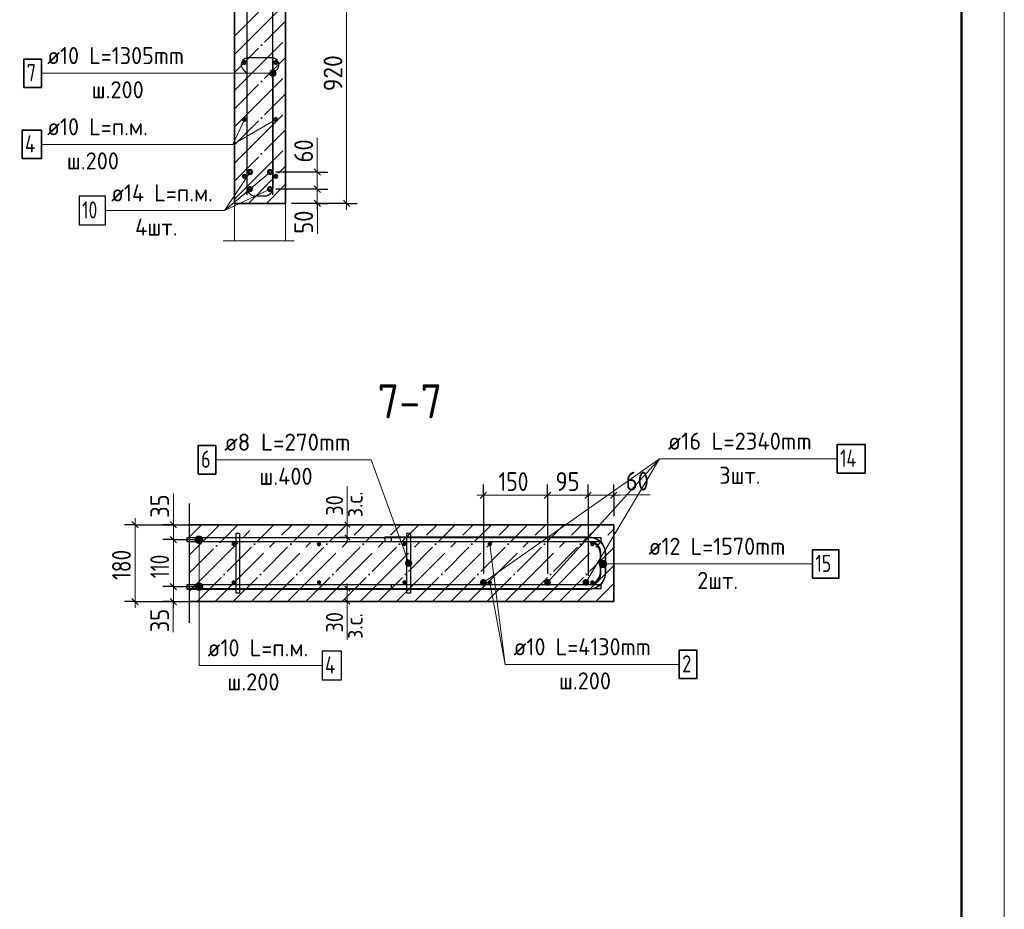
# Model space of a CAD drawing. Header units: millimetres. Extents: x -49773 to 2322955, y -3321 to 58485.
# Tile 317 of 580: x 1228668 to 1240195, y 25989 to 36406. Entities that reach past the tile are written whole.
import ezdxf

# ---------------------------------------------------------------- set-up
doc = ezdxf.new("R2010")
doc.units = ezdxf.units.MM
doc.linetypes.add('______11', pattern=[500, 400, -50, 0, -50])
doc.linetypes.add('______5', pattern=[1100, 800, -100, 100, -100])
for name, color, linetype, lineweight in [('Standard', 7, 'Continuous', 25), ('Арм.стержн. Арматура края', 96, 'Continuous', 35), ('Арм.стержн. вертикальными 1', 22, 'Continuous', 35), ('Арм.стержн. Доп. арматура', 180, 'Continuous', 35), ('Арм.стержн.горизонт. 1', 180, 'Continuous', 35), ('Арм.стержн.горизонт. 2', 202, 'Continuous', 35), ('Размерная линия_ общее', 7, 'Continuous', 13), ('Размерная линия_ общее_1', 7, 'Continuous', 13)]:
    doc.layers.add(name, color=color, linetype=linetype, lineweight=lineweight)
doc.layers.add('Арм.стержн. вертикальными 2', color=7, linetype='Continuous', lineweight=35, true_color=0x006e00)
doc.layers.add('Арм.стержн.Стяжки', color=7, linetype='Continuous', lineweight=35, true_color=0x501e0f)
doc.styles.add('ISOCPEUR', font='txt')

msp = doc.modelspace()

# ---------------------------------------------------------------- hatches: boundary and pattern name
at = {"layer": 'Арм.стержн. вертикальными 1', "linetype": 'Continuous', "lineweight": 13, "transparency": 33554687}
for points in [[(1231599, 35760.5), (1231599, 35798), (1231593.8, 35779.2)], [(1231599, 35798), (1231612.5, 35747), (1231612.5, 35811.5)], [(1231599, 35798), (1231599, 35760.5), (1231612.5, 35747)], [(1231612.5, 35811.5), (1231631.3, 35741.7), (1231631.3, 35816.7)], [(1231612.5, 35811.5), (1231612.5, 35747), (1231631.3, 35741.7)], [(1231631.3, 35816.7), (1231631.3, 35741.7), (1231650, 35747)], [(1231631.3, 35816.7), (1231650, 35747), (1231650, 35811.5)], [(1231650, 35811.5), (1231650, 35747), (1231663.5, 35760.5)], [(1231650, 35811.5), (1231663.5, 35760.5), (1231663.5, 35798)], [(1231663.5, 35798), (1231663.5, 35760.5), (1231668.8, 35779.2)]]:
    msp.add_hatch(color=7, dxfattribs=at).paths.add_polyline_path(points)
at = {"layer": 'Арм.стержн. вертикальными 1', "linetype": 'Continuous', "lineweight": 50, "transparency": 33554687}
for points in [[(1231196.3, 30265.1), (1231194.4, 30274.6), (1231189, 30282.7), (1231180.9, 30288.1), (1231171.4, 30290.1), (1231161.8, 30288.1), (1231153.7, 30282.7), (1231148.3, 30274.6), (1231146.4, 30265.1), (1231148.3, 30255.5), (1231153.7, 30247.4), (1231161.8, 30242), (1231171.4, 30240), (1231180.9, 30242), (1231189, 30247.4), (1231194.4, 30255.5)], [(1232196.3, 30265.1), (1232194.4, 30274.6), (1232189, 30282.7), (1232180.9, 30288.1), (1232171.4, 30290.1), (1232161.8, 30288.1), (1232153.7, 30282.7), (1232148.3, 30274.6), (1232146.4, 30265.1), (1232148.3, 30255.5), (1232153.7, 30247.4), (1232161.8, 30242), (1232171.4, 30240), (1232180.9, 30242), (1232189, 30247.4), (1232194.4, 30255.5)], [(1233196.4, 30265.1), (1233194.4, 30274.6), (1233189, 30282.7), (1233180.9, 30288.1), (1233171.4, 30290.1), (1233161.8, 30288.1), (1233153.7, 30282.7), (1233148.3, 30274.6), (1233146.4, 30265.1), (1233148.3, 30255.5), (1233153.7, 30247.4), (1233161.8, 30242), (1233171.4, 30240), (1233180.9, 30242), (1233189, 30247.4), (1233194.4, 30255.5)], [(1234196.4, 30265.1), (1234194.4, 30274.6), (1234189, 30282.7), (1234180.9, 30288.1), (1234171.4, 30290.1), (1234161.8, 30288.1), (1234153.7, 30282.7), (1234148.3, 30274.6), (1234146.4, 30265.1), (1234148.3, 30255.5), (1234153.7, 30247.4), (1234161.8, 30242), (1234171.4, 30240), (1234180.9, 30242), (1234189, 30247.4), (1234194.4, 30255.5)], [(1235396.4, 30265.1), (1235394.4, 30274.6), (1235389, 30282.7), (1235380.9, 30288.1), (1235371.4, 30290.1), (1235361.8, 30288.1), (1235353.7, 30282.7), (1235348.3, 30274.6), (1235346.4, 30265.1), (1235348.3, 30255.5), (1235353.7, 30247.4), (1235361.8, 30242), (1235371.4, 30240), (1235380.9, 30242), (1235389, 30247.4), (1235394.4, 30255.5)], [(1231196.3, 29817.4), (1231194.4, 29827), (1231189, 29835.1), (1231180.9, 29840.5), (1231171.4, 29842.4), (1231161.8, 29840.5), (1231153.7, 29835.1), (1231148.3, 29827), (1231146.4, 29817.4), (1231148.3, 29807.8), (1231153.7, 29799.7), (1231161.8, 29794.3), (1231171.4, 29792.4), (1231180.9, 29794.3), (1231189, 29799.7), (1231194.4, 29807.8)], [(1232196.3, 29817.4), (1232194.4, 29827), (1232189, 29835.1), (1232180.9, 29840.5), (1232171.4, 29842.4), (1232161.8, 29840.5), (1232153.7, 29835.1), (1232148.3, 29827), (1232146.4, 29817.4), (1232148.3, 29807.8), (1232153.7, 29799.7), (1232161.8, 29794.3), (1232171.4, 29792.4), (1232180.9, 29794.3), (1232189, 29799.7), (1232194.4, 29807.8)], [(1233196.4, 29817.4), (1233194.4, 29827), (1233189, 29835.1), (1233180.9, 29840.5), (1233171.4, 29842.4), (1233161.8, 29840.5), (1233153.7, 29835.1), (1233148.3, 29827), (1233146.4, 29817.4), (1233148.3, 29807.8), (1233153.7, 29799.7), (1233161.8, 29794.3), (1233171.4, 29792.4), (1233180.9, 29794.3), (1233189, 29799.7), (1233194.4, 29807.8)], [(1234196.4, 29817.4), (1234194.4, 29827), (1234189, 29835.1), (1234180.9, 29840.5), (1234171.4, 29842.4), (1234161.8, 29840.5), (1234153.7, 29835.1), (1234148.3, 29827), (1234146.4, 29817.4), (1234148.3, 29807.8), (1234153.7, 29799.7), (1234161.8, 29794.3), (1234171.4, 29792.4), (1234180.9, 29794.3), (1234189, 29799.7), (1234194.4, 29807.8)], [(1235396.4, 29817.4), (1235394.4, 29827), (1235389, 29835.1), (1235380.9, 29840.5), (1235371.4, 29842.4), (1235361.8, 29840.5), (1235353.7, 29835.1), (1235348.3, 29827), (1235346.4, 29817.4), (1235348.3, 29807.8), (1235353.7, 29799.7), (1235361.8, 29794.3), (1235371.4, 29792.4), (1235380.9, 29794.3), (1235389, 29799.7), (1235394.4, 29807.8)]]:
    msp.add_hatch(color=4, dxfattribs=at).paths.add_polyline_path(points)
at = {"layer": 'Арм.стержн. вертикальными 2', "linetype": 'Continuous', "lineweight": 50, "transparency": 33554687}
for points in [[(1234136.4, 29817.4), (1234133.3, 29832.7), (1234124.6, 29845.7), (1234111.7, 29854.3), (1234096.4, 29857.4), (1234081, 29854.3), (1234068.1, 29845.7), (1234059.4, 29832.7), (1234056.4, 29817.4), (1234059.4, 29802.1), (1234068.1, 29789.1), (1234081, 29780.4), (1234096.4, 29777.4), (1234111.7, 29780.4), (1234124.6, 29789.1), (1234133.3, 29802.1)], [(1234886.3, 29817.4), (1234883.3, 29832.7), (1234874.6, 29845.7), (1234861.7, 29854.3), (1234846.4, 29857.4), (1234831, 29854.3), (1234818.1, 29845.7), (1234809.4, 29832.7), (1234806.3, 29817.4), (1234809.4, 29802.1), (1234818.1, 29789.1), (1234831, 29780.4), (1234846.4, 29777.4), (1234861.7, 29780.4), (1234874.6, 29789.1), (1234883.3, 29802.1)], [(1235336.4, 29817.4), (1235333.3, 29832.7), (1235324.6, 29845.7), (1235311.7, 29854.3), (1235296.4, 29857.4), (1235281, 29854.3), (1235268.1, 29845.7), (1235259.4, 29832.7), (1235256.4, 29817.4), (1235259.4, 29802.1), (1235268.1, 29789.1), (1235281, 29780.4), (1235296.4, 29777.4), (1235311.7, 29780.4), (1235324.6, 29789.1), (1235333.3, 29802.1)]]:
    msp.add_hatch(color=7, dxfattribs=at).paths.add_polyline_path(points)
at = {"layer": 'Арм.стержн.горизонт. 1', "linetype": 'Continuous', "lineweight": 13, "transparency": 33554687}
for points in [[(1230723.1, 30317.5), (1230813.1, 30317.5), (1230806.8, 30340)], [(1230723.1, 30317.5), (1230806.8, 30340), (1230729.4, 30340)], [(1230729.4, 30295), (1230813.1, 30317.5), (1230723.1, 30317.5)], [(1230729.4, 30340), (1230806.8, 30340), (1230790.6, 30356.2)], [(1230729.4, 30340), (1230790.6, 30356.2), (1230745.6, 30356.2)], [(1230729.4, 30295), (1230806.8, 30295), (1230813.1, 30317.5)], [(1230745.6, 30356.2), (1230790.6, 30356.2), (1230768.1, 30362.5)], [(1230745.6, 30278.8), (1230806.8, 30295), (1230729.4, 30295)], [(1230745.6, 30278.8), (1230790.6, 30278.8), (1230806.8, 30295)], [(1230790.6, 30278.8), (1230745.6, 30278.8), (1230768.1, 30272.5)], [(1230723.1, 29767.5), (1230813.1, 29767.5), (1230806.8, 29790)], [(1230723.1, 29767.5), (1230806.8, 29790), (1230729.4, 29790)], [(1230729.4, 29745), (1230813.1, 29767.5), (1230723.1, 29767.5)], [(1230729.4, 29790), (1230806.8, 29790), (1230790.6, 29806.2)], [(1230729.4, 29790), (1230790.6, 29806.2), (1230745.6, 29806.2)], [(1230729.4, 29745), (1230806.8, 29745), (1230813.1, 29767.5)], [(1230745.6, 29728.8), (1230806.8, 29745), (1230729.4, 29745)], [(1230745.6, 29806.2), (1230790.6, 29806.2), (1230768.1, 29812.5)], [(1230745.6, 29728.8), (1230790.6, 29728.8), (1230806.8, 29745)], [(1230790.6, 29728.8), (1230745.6, 29728.8), (1230768.1, 29722.5)]]:
    msp.add_hatch(color=7, dxfattribs=at).paths.add_polyline_path(points)
at = {"layer": 'Арм.стержн.горизонт. 2', "linetype": 'Continuous', "lineweight": 13, "transparency": 33554687}
for points in [[(1235457.7, 30010.6), (1235457.7, 30055.6), (1235451.4, 30033.1)], [(1235457.7, 30010.6), (1235457.7, 30055.6), (1235451.4, 30033.1)], [(1235473.9, 29994.4), (1235473.9, 30071.8), (1235457.7, 30055.6)], [(1235473.9, 29994.4), (1235473.9, 30071.8), (1235457.7, 30055.6)], [(1235473.9, 29994.4), (1235457.7, 30055.6), (1235457.7, 30010.6)], [(1235473.9, 29994.4), (1235457.7, 30055.6), (1235457.7, 30010.6)], [(1235496.4, 29988.1), (1235496.4, 30078.1), (1235473.9, 30071.8)], [(1235496.4, 29988.1), (1235496.4, 30078.1), (1235473.9, 30071.8)], [(1235496.4, 29988.1), (1235473.9, 30071.8), (1235473.9, 29994.4)], [(1235496.4, 29988.1), (1235473.9, 30071.8), (1235473.9, 29994.4)], [(1235518.9, 29994.4), (1235518.9, 30071.8), (1235496.4, 30078.1)], [(1235518.9, 29994.4), (1235496.4, 30078.1), (1235496.4, 29988.1)], [(1235518.9, 29994.4), (1235518.9, 30071.8), (1235496.4, 30078.1)], [(1235518.9, 29994.4), (1235496.4, 30078.1), (1235496.4, 29988.1)], [(1235535.1, 30010.6), (1235535.1, 30055.6), (1235518.9, 30071.8)], [(1235535.1, 30010.6), (1235518.9, 30071.8), (1235518.9, 29994.4)], [(1235535.1, 30010.6), (1235535.1, 30055.6), (1235518.9, 30071.8)], [(1235535.1, 30010.6), (1235518.9, 30071.8), (1235518.9, 29994.4)], [(1235535.1, 30055.6), (1235535.1, 30010.6), (1235541.4, 30033.1)], [(1235535.1, 30055.6), (1235535.1, 30010.6), (1235541.4, 30033.1)]]:
    msp.add_hatch(color=7, dxfattribs=at).paths.add_polyline_path(points)
at = {"layer": 'Арм.стержн.Стяжки', "linetype": 'Continuous', "lineweight": 13, "transparency": 33554687}
for points in [[(1233228, 30079), (1233192.7, 30066.2), (1233184.6, 30048.9)], [(1233228, 30079), (1233184.6, 30048.9), (1233245.3, 30070.9)], [(1233245.3, 30070.9), (1233184.6, 30048.9), (1233186.1, 30029.5)], [(1233245.3, 30070.9), (1233186.1, 30029.5), (1233256.6, 30055)], [(1233256.6, 30055), (1233186.1, 30029.5), (1233197.4, 30013.6)], [(1233192.7, 30066.2), (1233228, 30079), (1233208.6, 30077.5)], [(1233256.6, 30055), (1233197.4, 30013.6), (1233258.1, 30035.6)], [(1233258.1, 30035.6), (1233197.4, 30013.6), (1233214.7, 30005.5)], [(1233258.1, 30035.6), (1233214.7, 30005.5), (1233250, 30018.3)], [(1233250, 30018.3), (1233214.7, 30005.5), (1233234.1, 30007)]]:
    msp.add_hatch(color=7, dxfattribs=at).paths.add_polyline_path(points)

# ---------------------------------------------------------------- linework, layer by layer
at = {"layer": 'Standard', "color": 7, "linetype": 'Continuous', "lineweight": 35, "transparency": 33554687}
for p, q in [((1231181.3, 37322), (1231181.3, 34255.3)), ((1231781.3, 34255.3), (1231781.3, 37322)), ((1231181.3, 34255.3), (1231781.3, 34255.3)), ((1235621.4, 30492.5), (1230655.1, 30492.5)), ((1235621.4, 29592.5), (1235621.4, 30492.5)), ((1230655.1, 29592.5), (1235621.4, 29592.5))]:
    msp.add_line(p, q, dxfattribs=at)
at = {"layer": 'Standard', "color": 253, "linetype": '______11', "lineweight": 35, "true_color": 0xababab, "transparency": 33554687}
for p, q in [((1231181.3, 36212.5), (1231781.3, 36812.5)), ((1231181.3, 35788.2), (1231781.3, 36388.2)), ((1231181.3, 35363.9), (1231781.3, 35963.9)), ((1231181.3, 34939.7), (1231781.3, 35539.7)), ((1231181.3, 34515.4), (1231781.3, 35115.4)), ((1231345.4, 34255.3), (1231781.3, 34691.1)), ((1231769.7, 34255.3), (1231781.3, 34266.9)), ((1230655.1, 30352.2), (1230795.4, 30492.5)), ((1230655.1, 29928), (1231219.7, 30492.5)), ((1230743.9, 29592.5), (1231643.9, 30492.5)), ((1231168.2, 29592.5), (1232068.2, 30492.5)), ((1231592.5, 29592.5), (1232492.5, 30492.5)), ((1232016.7, 29592.5), (1232916.7, 30492.5)), ((1232441, 29592.5), (1233341, 30492.5)), ((1232865.3, 29592.5), (1233765.3, 30492.5)), ((1233289.5, 29592.5), (1234189.5, 30492.5)), ((1233713.8, 29592.5), (1234613.8, 30492.5)), ((1234138.1, 29592.5), (1235038.1, 30492.5)), ((1234562.3, 29592.5), (1235462.3, 30492.5)), ((1234986.6, 29592.5), (1235621.4, 30227.3)), ((1235410.9, 29592.5), (1235621.4, 29803))]:
    msp.add_line(p, q, dxfattribs=at)
at = {"layer": 'Standard', "color": 253, "linetype": '______5', "lineweight": 35, "true_color": 0xababab, "transparency": 33554687}
for p, q in [((1231181.3, 36000.3), (1231781.3, 36600.3)), ((1231181.3, 35576.1), (1231781.3, 36176.1)), ((1231181.3, 35151.8), (1231781.3, 35751.8)), ((1231181.3, 34727.5), (1231781.3, 35327.5)), ((1231181.3, 34303.3), (1231781.3, 34903.3)), ((1231557.6, 34255.3), (1231781.3, 34479)), ((1230655.1, 30140.1), (1231007.5, 30492.5)), ((1230655.1, 29715.8), (1231431.8, 30492.5)), ((1230956.1, 29592.5), (1231856.1, 30492.5)), ((1231380.3, 29592.5), (1232280.3, 30492.5)), ((1231804.6, 29592.5), (1232704.6, 30492.5)), ((1232228.9, 29592.5), (1233128.9, 30492.5)), ((1232653.1, 29592.5), (1233553.1, 30492.5)), ((1233077.4, 29592.5), (1233977.4, 30492.5)), ((1233501.7, 29592.5), (1234401.7, 30492.5)), ((1233925.9, 29592.5), (1234825.9, 30492.5)), ((1234350.2, 29592.5), (1235250.2, 30492.5)), ((1234774.5, 29592.5), (1235621.4, 30439.4)), ((1235198.7, 29592.5), (1235621.4, 30015.2))]:
    msp.add_line(p, q, dxfattribs=at)
at = {"layer": 'Standard', "color": 7, "linetype": 'Continuous', "lineweight": 13, "transparency": 33554687}
for p, q in [((1231162.6, 34945.9), (1231664.6, 35238.7)), ((1231047.9, 33816.2), (1231881.3, 33816.2)), ((1232503, 30492.5), (1232503, 30942.5)), ((1234171.4, 30265.1), (1234349.7, 28856.6)), ((1232503, 29592.5), (1232503, 29142.5))]:
    msp.add_line(p, q, dxfattribs=at)
at = {"layer": 'Standard', "color": 7, "linetype": 'Continuous', "lineweight": 25, "transparency": 33554687}
msp.add_line((1230655.1, 29342.5), (1230655.1, 30742.5), dxfattribs=at)
at = {"layer": 'Standard', "color": 7, "linetype": 'Continuous', "lineweight": 13, "transparency": 33554687}
msp.add_lwpolyline([(1198194.6, -3115.3), (1240194.6, -3115.3), (1240194.6, 56284.7), (1198194.6, 56284.7), (1198194.6, -3115.3)], close=True, dxfattribs=at)
at = {"layer": 'Standard', "color": 7, "linetype": 'Continuous', "lineweight": 50, "transparency": 33554687}
msp.add_lwpolyline([(1200194.6, 55784.7), (1239694.6, 55784.7), (1239694.6, -2615.3), (1200194.6, -2615.3), (1200194.6, 55784.7)], close=True, dxfattribs=at)
at = {"layer": 'Standard', "color": 7, "linetype": 'Continuous', "lineweight": 13, "transparency": 33554687}
msp.add_lwpolyline([(1231181.3, 34255.3), (1231781.3, 34255.3), (1231781.3, 33816.2), (1231181.3, 33816.2), (1231181.3, 34255.3)], dxfattribs=at)
at = {"layer": 'Арм.стержн. Арматура края', "color": 4, "linetype": 'Continuous', "lineweight": 25, "transparency": 33554687}
for points in [[(1231631.3, 35972), (1231631.3, 34434.3), (1231628.8, 34416.6), (1231622.8, 34398.4), (1231613.4, 34381.7), (1231602, 34367.9), (1231588.3, 34356.5), (1231571.5, 34347.1), (1231553.3, 34341.1), (1231535.6, 34338.7), (1231426.9, 34338.7), (1231409.2, 34341.1), (1231391, 34347.1), (1231374.3, 34356.5), (1231360.6, 34367.9), (1231349.1, 34381.7), (1231339.7, 34398.4), (1231333.7, 34416.6), (1231331.3, 34434.3), (1231331.3, 35972)], [(1233021.4, 29792.5), (1235351.2, 29792.5), (1235373.8, 29795.7), (1235396.7, 29803.2), (1235417.6, 29815), (1235434.7, 29829.2), (1235448.9, 29846.3), (1235460.7, 29867.2), (1235468.2, 29890.1), (1235471.4, 29912.7), (1235471.4, 30172.3), (1235468.2, 30194.9), (1235460.7, 30217.8), (1235448.9, 30238.8), (1235434.7, 30255.8), (1235417.6, 30270.1), (1235396.7, 30281.8), (1235373.8, 30289.4), (1235351.2, 30292.5), (1233021.4, 30292.5), (1233021.4, 30342.5), (1235354.6, 30342.5), (1235385.1, 30338.3), (1235416.9, 30327.8), (1235446.1, 30311.5), (1235470.2, 30291.3), (1235490.3, 30267.3), (1235506.7, 30238), (1235517.1, 30206.3), (1235521.4, 30175.8), (1235521.4, 29909.3), (1235517.1, 29878.8), (1235506.7, 29847), (1235490.3, 29817.8), (1235470.2, 29793.7), (1235446.1, 29773.6), (1235416.9, 29757.2), (1235385.2, 29746.8), (1235354.6, 29742.5), (1233021.4, 29742.5), (1233021.4, 29792.5)]]:
    msp.add_lwpolyline(points, dxfattribs=at)
at = {"layer": 'Арм.стержн. вертикальными 1', "color": 7, "linetype": 'Continuous', "lineweight": 13, "transparency": 33554687}
for p, q in [((1228922.6, 35779.2), (1230876, 35779.2)), ((1230876, 35779.2), (1231631.3, 35779.2)), ((1231593.8, 35779.2), (1231593.8, 35779.2)), ((1231631.3, 35816.7), (1231631.3, 35816.7)), ((1231631.3, 35741.7), (1231631.3, 35741.7)), ((1231668.8, 35779.2), (1231668.8, 35779.2)), ((1234349.7, 28856.6), (1234171.4, 29817.4)), ((1234349.7, 28856.6), (1236389.7, 28856.6))]:
    msp.add_line(p, q, dxfattribs=at)
at = {"layer": 'Арм.стержн. вертикальными 1', "color": 4, "linetype": 'Continuous', "lineweight": 25, "transparency": 33554687}
for points in [[(1231631.3, 34355.3), (1231631.3, 37626.4), (1231628.8, 37644.1), (1231622.8, 37662.3), (1231613.4, 37679), (1231602, 37692.7), (1231588.3, 37704.2), (1231571.5, 37713.5), (1231553.3, 37719.5), (1231535.6, 37722), (1230647.9, 37722)], [(1231331.3, 34355.3), (1231331.3, 37359.7), (1231328.8, 37377.4), (1231322.8, 37395.6), (1231313.4, 37412.3), (1231302, 37426), (1231288.3, 37437.5), (1231271.5, 37446.9), (1231253.3, 37452.9), (1231235.6, 37455.3), (1230081.3, 37455.3)]]:
    msp.add_lwpolyline(points, dxfattribs=at)
at = {"layer": 'Арм.стержн. вертикальными 1', "color": 7, "linetype": 'Continuous', "lineweight": 35, "transparency": 33554687}
for points in [[(1228716, 35612.6), (1228922.6, 35612.6), (1228922.6, 35945.9), (1228716, 35945.9), (1228716, 35612.6)], [(1236389.7, 28689.9), (1236596.4, 28689.9), (1236596.4, 29023.3), (1236389.7, 29023.3), (1236389.7, 28689.9)]]:
    msp.add_lwpolyline(points, dxfattribs=at)
at = {"layer": 'Арм.стержн. вертикальными 1', "color": 7, "linetype": 'Continuous', "lineweight": 13, "transparency": 33554687}
msp.add_circle((1231631.3, 35779.2), 37.5, dxfattribs=at)
at = {"layer": 'Арм.стержн. вертикальными 2', "color": 7, "linetype": 'Continuous', "lineweight": 13, "transparency": 33554687}
for q in [(1234096.4, 29817.4), (1234846.4, 29817.4), (1235296.4, 29817.4), (1238237.3, 31264.2)]:
    msp.add_line((1236157.3, 31264.2), q, dxfattribs=at)
at = {"layer": 'Арм.стержн. вертикальными 2', "color": 7, "linetype": 'Continuous', "lineweight": 35, "transparency": 33554687}
msp.add_lwpolyline([(1238237.3, 31097.5), (1238564, 31097.5), (1238564, 31430.9), (1238237.3, 31430.9), (1238237.3, 31097.5)], dxfattribs=at)
at = {"layer": 'Арм.стержн. Доп. арматура', "color": 7, "linetype": 'Continuous', "lineweight": 13, "transparency": 33554687}
for p, q in [((1231065.1, 34171.5), (1231597.9, 34622)), ((1231065.1, 34171.5), (1231364.6, 34622)), ((1231065.1, 34171.5), (1231597.9, 34422)), ((1231065.1, 34171.5), (1231364.6, 34422)), ((1229671.8, 34171.5), (1231065.1, 34171.5)), ((1229671.8, 34171.5), (1231065.1, 34171.5))]:
    msp.add_line(p, q, dxfattribs=at)
at = {"layer": 'Арм.стержн. Доп. арматура', "color": 7, "linetype": 'Continuous', "lineweight": 25, "transparency": 33554687}
msp.add_lwpolyline([(1229365.1, 34004.8), (1229671.8, 34004.8), (1229671.8, 34338.1), (1229365.1, 34338.1), (1229365.1, 34004.8)], dxfattribs=at)
msp.add_lwpolyline([(1229365.1, 34004.8), (1229671.8, 34004.8), (1229671.8, 34338.1), (1229365.1, 34338.1), (1229365.1, 34004.8)], dxfattribs=at)
msp.add_lwpolyline([(1229365.1, 34004.8), (1229671.8, 34004.8), (1229671.8, 34338.1), (1229365.1, 34338.1), (1229365.1, 34004.8)], dxfattribs=at)
msp.add_lwpolyline([(1229365.1, 34004.8), (1229671.8, 34004.8), (1229671.8, 34338.1), (1229365.1, 34338.1), (1229365.1, 34004.8)], dxfattribs=at)
at = {"layer": 'Арм.стержн. Доп. арматура', "color": 211, "linetype": 'Continuous', "lineweight": 50, "true_color": 0xff54ff, "transparency": 33554687}
for centre in [(1231364.6, 34622), (1231597.9, 34622), (1231364.6, 34422), (1231597.9, 34422)]:
    msp.add_circle(centre, 23.3, dxfattribs=at)
at = {"layer": 'Арм.стержн.горизонт. 1', "color": 7, "linetype": 'Continuous', "lineweight": 13, "transparency": 33554687}
for p, q in [((1231162.6, 34945.9), (1231297.9, 35238.7)), ((1228922.6, 34945.9), (1231162.6, 34945.9)), ((1230723.1, 30317.5), (1230723.1, 30317.5)), ((1230768.1, 30362.5), (1230768.1, 30362.5)), ((1230768.1, 28844.6), (1230768.1, 30317.5)), ((1230813.1, 30317.5), (1230813.1, 30317.5)), ((1230768.1, 30272.5), (1230768.1, 30272.5)), ((1230723.1, 29767.5), (1230723.1, 29767.5)), ((1230768.1, 29812.5), (1230768.1, 29812.5)), ((1230768.1, 28844.6), (1230768.1, 29767.5)), ((1230813.1, 29767.5), (1230813.1, 29767.5)), ((1230768.1, 29722.5), (1230768.1, 29722.5)), ((1230768.1, 28844.6), (1232208.1, 28844.6))]:
    msp.add_line(p, q, dxfattribs=at)
at = {"layer": 'Арм.стержн.горизонт. 1', "color": 7, "linetype": 'Continuous', "lineweight": 35, "transparency": 33554687}
msp.add_lwpolyline([(1228696, 34779.2), (1228922.6, 34779.2), (1228922.6, 35112.6), (1228696, 35112.6), (1228696, 34779.2)], dxfattribs=at)
at = {"layer": 'Арм.стержн.горизонт. 1', "color": 4, "linetype": 'Continuous', "lineweight": 25, "transparency": 33554687}
for points in [[(1230630.1, 30342.5), (1235471.4, 30342.5), (1235471.4, 30292.5), (1230630.1, 30292.5), (1230630.1, 30342.5)], [(1230630.1, 29792.5), (1235471.4, 29792.5), (1235471.4, 29742.5), (1230630.1, 29742.5), (1230630.1, 29792.5)]]:
    msp.add_lwpolyline(points, dxfattribs=at)
at = {"layer": 'Арм.стержн.горизонт. 1', "color": 7, "linetype": 'Continuous', "lineweight": 25, "transparency": 33554687}
msp.add_lwpolyline([(1232208.1, 28677.9), (1232434.7, 28677.9), (1232434.7, 29011.2), (1232208.1, 29011.2), (1232208.1, 28677.9)], dxfattribs=at)
at = {"layer": 'Арм.стержн.горизонт. 1', "color": 4, "linetype": 'Continuous', "lineweight": 50, "transparency": 33554687}
for centre in [(1231297.9, 35905.3), (1231664.6, 35905.3), (1231297.9, 35238.7), (1231664.6, 35238.7), (1231297.9, 34572), (1231664.6, 34572)]:
    msp.add_circle(centre, 16.7, dxfattribs=at)
at = {"layer": 'Арм.стержн.горизонт. 1', "color": 7, "linetype": 'Continuous', "lineweight": 13, "transparency": 33554687}
for centre in [(1230768.1, 30317.5), (1230768.1, 29767.5)]:
    msp.add_circle(centre, 45, dxfattribs=at)
at = {"layer": 'Арм.стержн.горизонт. 2', "color": 7, "linetype": 'Continuous', "lineweight": 13, "transparency": 33554687}
for p, q in [((1235451.4, 30033.1), (1235451.4, 30033.1)), ((1235451.4, 30033.1), (1235451.4, 30033.1)), ((1235496.4, 30078.1), (1235496.4, 30078.1)), ((1235496.4, 30078.1), (1235496.4, 30078.1)), ((1235930.5, 30033.1), (1235496.4, 30033.1)), ((1235930.5, 30033.1), (1235496.4, 30033.1)), ((1235496.4, 29988.1), (1235496.4, 29988.1)), ((1235496.4, 29988.1), (1235496.4, 29988.1)), ((1235541.4, 30033.1), (1235541.4, 30033.1)), ((1235541.4, 30033.1), (1235541.4, 30033.1)), ((1235930.5, 30033.1), (1237950.5, 30033.1))]:
    msp.add_line(p, q, dxfattribs=at)
at = {"layer": 'Арм.стержн.горизонт. 2', "color": 34, "linetype": 'Continuous', "lineweight": 25, "transparency": 33554687}
msp.add_lwpolyline([(1232946.4, 30352.5), (1235326.3, 30352.5), (1235362.9, 30347.4), (1235401, 30334.9), (1235436.1, 30315.2), (1235464.9, 30291.1), (1235489.1, 30262.2), (1235508.7, 30227.1), (1235521.3, 30189.1), (1235526.4, 30152.4), (1235526.4, 29932.6), (1235521.3, 29896), (1235508.7, 29857.9), (1235489.1, 29822.8), (1235465, 29793.9), (1235436.1, 29769.8), (1235401, 29750.2), (1235362.9, 29737.6), (1235326.3, 29732.5), (1230626.4, 29732.4), (1230626.4, 29792.5), (1235322.2, 29792.5), (1235349.3, 29796.3), (1235376.7, 29805.3), (1235401.9, 29819.4), (1235422.4, 29836.5), (1235439.5, 29857), (1235453.6, 29882.2), (1235462.6, 29909.6), (1235466.4, 29936.8), (1235466.4, 30148.3), (1235462.6, 30175.4), (1235453.5, 30202.9), (1235439.5, 30228), (1235422.4, 30248.5), (1235401.9, 30265.6), (1235376.7, 30279.7), (1235349.3, 30288.7), (1235322.1, 30292.5), (1232946.4, 30292.5), (1232946.4, 30352.5)], dxfattribs=at)
msp.add_lwpolyline([(1232946.4, 30352.5), (1235326.3, 30352.5), (1235362.9, 30347.4), (1235401, 30334.9), (1235436.1, 30315.2), (1235464.9, 30291.1), (1235489.1, 30262.2), (1235508.7, 30227.1), (1235521.3, 30189.1), (1235526.4, 30152.4), (1235526.4, 29932.6), (1235521.3, 29896), (1235508.7, 29857.9), (1235489.1, 29822.8), (1235465, 29793.9), (1235436.1, 29769.8), (1235401, 29750.2), (1235362.9, 29737.6), (1235326.3, 29732.5), (1230626.4, 29732.4), (1230626.4, 29792.5), (1235322.2, 29792.5), (1235349.3, 29796.3), (1235376.7, 29805.3), (1235401.9, 29819.4), (1235422.4, 29836.5), (1235439.5, 29857), (1235453.6, 29882.2), (1235462.6, 29909.6), (1235466.4, 29936.8), (1235466.4, 30148.3), (1235462.6, 30175.4), (1235453.5, 30202.9), (1235439.5, 30228), (1235422.4, 30248.5), (1235401.9, 30265.6), (1235376.7, 30279.7), (1235349.3, 30288.7), (1235322.1, 30292.5), (1232946.4, 30292.5), (1232946.4, 30352.5)], dxfattribs=at)
at = {"layer": 'Арм.стержн.горизонт. 2', "color": 7, "linetype": 'Continuous', "lineweight": 35, "transparency": 33554687}
msp.add_lwpolyline([(1237950.5, 29866.4), (1238257.1, 29866.4), (1238257.1, 30199.8), (1237950.5, 30199.8), (1237950.5, 29866.4)], dxfattribs=at)
at = {"layer": 'Арм.стержн.горизонт. 2', "color": 7, "linetype": 'Continuous', "lineweight": 13, "transparency": 33554687}
msp.add_circle((1235496.4, 30033.1), 45, dxfattribs=at)
msp.add_circle((1235496.4, 30033.1), 45, dxfattribs=at)
at = {"layer": 'Арм.стержн.Стяжки', "color": 7, "linetype": 'Continuous', "lineweight": 13, "transparency": 33554687}
for p, q in [((1230963.1, 31252.7), (1232783.1, 31252.7)), ((1232783.1, 31252.7), (1233221.4, 30042.2)), ((1233186.1, 30029.5), (1233186.1, 30029.5)), ((1233208.6, 30077.5), (1233208.6, 30077.5)), ((1233234.1, 30007), (1233234.1, 30007)), ((1233256.6, 30055), (1233256.6, 30055))]:
    msp.add_line(p, q, dxfattribs=at)
at = {"layer": 'Арм.стержн.Стяжки', "color": 40, "linetype": 'Continuous', "lineweight": 25, "transparency": 33554687}
for points in [[(1231628.7, 35772.9), (1231679.2, 35823.3), (1231684, 35828.9), (1231688.4, 35834.9), (1231692.1, 35841.4), (1231695.3, 35848), (1231697.8, 35855), (1231699.6, 35862.2), (1231700.8, 35869.6), (1231701.4, 35876.9), (1231701.4, 35882.1), (1231699.4, 35896.3), (1231694.6, 35910.9), (1231687.1, 35924.3), (1231677.9, 35935.2), (1231667, 35944.4), (1231653.6, 35951.9), (1231639, 35956.7), (1231624.8, 35958.7), (1231337.9, 35958.7), (1231323.7, 35956.7), (1231309.1, 35951.9), (1231295.8, 35944.4), (1231284.8, 35935.2), (1231275.6, 35924.3), (1231268.1, 35910.9), (1231263.3, 35896.3), (1231261.4, 35882.1), (1231261.4, 35876.9), (1231261.9, 35869.6), (1231263.1, 35862.2), (1231264.9, 35855), (1231267.4, 35848), (1231270.6, 35841.4), (1231274.4, 35834.9), (1231278.7, 35828.9), (1231283.6, 35823.3), (1231334, 35772.9)], [(1231201.3, 29692.3), (1231201.3, 30392.3), (1231241.4, 30392.3), (1231241.4, 29692.3), (1231201.3, 29692.3)], [(1233201.3, 29692.3), (1233201.3, 30392.3), (1233241.4, 30392.3), (1233241.4, 29692.3), (1233201.3, 29692.3)]]:
    msp.add_lwpolyline(points, dxfattribs=at)
at = {"layer": 'Арм.стержн.Стяжки', "color": 7, "linetype": 'Continuous', "lineweight": 35, "transparency": 33554687}
msp.add_lwpolyline([(1230756.4, 31086.1), (1230963.1, 31086.1), (1230963.1, 31419.4), (1230756.4, 31419.4), (1230756.4, 31086.1)], dxfattribs=at)
at = {"layer": 'Арм.стержн.Стяжки', "color": 7, "linetype": 'Continuous', "lineweight": 13, "transparency": 33554687}
msp.add_circle((1233221.4, 30042.2), 37.5, dxfattribs=at)
at = {"layer": 'Размерная линия_ общее', "color": 7, "linetype": 'Continuous', "lineweight": 13, "transparency": 33554687}
for p, q in [((1232151.1, 34735.4), (1232151.1, 35021.4)), ((1232151.5, 34522), (1232151.1, 34735.4)), ((1232151.5, 34622), (1232151.5, 34697)), ((1232151.5, 34422), (1232151.5, 34622)), ((1232151.5, 34255.3), (1232151.5, 34422)), ((1232151.5, 34338.7), (1232152.4, 34186.2)), ((1232151.5, 34255.3), (1232151.5, 34180.3)), ((1232495.1, 34255.3), (1232495.1, 34180.3)), ((1232152.4, 34186.2), (1232152.4, 33900.2)), ((1230466.4, 30573.5), (1230466.4, 30859.5)), ((1234096.4, 30838), (1234021.4, 30838)), ((1234096.4, 30838), (1234846.4, 30838)), ((1234846.4, 30838), (1235322.2, 30838)), ((1235322.2, 30838), (1235621.4, 30838)), ((1235471.8, 30838), (1235762.6, 30843)), ((1235621.4, 30838), (1235696.4, 30838)), ((1235762.6, 30843), (1236048.6, 30843)), ((1230018.9, 30492.5), (1230018.9, 30567.5)), ((1230466.4, 30405), (1230466.4, 30573.5)), ((1230466.4, 30492.5), (1230466.4, 30567.5)), ((1230466.4, 30317.5), (1230466.4, 30492.5)), ((1230466.4, 29767.5), (1230466.4, 30317.5)), ((1230466.4, 29592.5), (1230466.4, 29767.5)), ((1230466.4, 29680), (1230466, 29519.1)), ((1230018.9, 29592.5), (1230018.9, 29517.5)), ((1230466, 29519.1), (1230466, 29233.1)), ((1230466.4, 29592.5), (1230466.4, 29517.5))]:
    msp.add_line(p, q, dxfattribs=at)
at = {"layer": 'Размерная линия_ общее', "color": 253, "linetype": 'Continuous', "lineweight": -3, "true_color": 0xa0a0a0, "transparency": 33554687}
for p, q in [((1232151.5, 34622), (1232026.5, 34622)), ((1232151.5, 34622), (1232276.5, 34622)), ((1232151.5, 34422), (1232026.5, 34422)), ((1232151.5, 34422), (1232276.5, 34422)), ((1232495.1, 34255.3), (1232014.6, 34255.3)), ((1232151.5, 34255.3), (1232026.5, 34255.3)), ((1232151.5, 34255.3), (1232276.5, 34255.3)), ((1232495.1, 34255.3), (1232370.1, 34255.3)), ((1232495.1, 34255.3), (1232620.1, 34255.3)), ((1234096.4, 30838), (1234096.4, 30963)), ((1234846.4, 30838), (1234846.4, 30963)), ((1235322.2, 30838), (1235322.2, 30963)), ((1235621.4, 30838), (1235621.4, 30963)), ((1234096.4, 30838), (1234096.4, 30713)), ((1234096.4, 30838), (1234096.4, 29917.4)), ((1234846.4, 30838), (1234846.4, 30713)), ((1234846.4, 30838), (1234846.4, 29917.4)), ((1235322.2, 30838), (1235322.2, 30713)), ((1235322.2, 30838), (1235322.2, 29892.5)), ((1235621.4, 30838), (1235621.4, 30713)), ((1235621.4, 30838), (1235621.4, 30592.5)), ((1230018.9, 30492.5), (1229893.9, 30492.5)), ((1230018.9, 30492.5), (1230143.9, 30492.5)), ((1230018.9, 30492.5), (1230734.3, 30492.5)), ((1230466.4, 30492.5), (1230341.4, 30492.5)), ((1230466.4, 30492.5), (1230591.4, 30492.5)), ((1230466.4, 30492.5), (1230762.1, 30492.5)), ((1230466.4, 30317.5), (1230341.4, 30317.5)), ((1230466.4, 30317.5), (1230591.4, 30317.5)), ((1230466.4, 30317.5), (1230732.7, 30317.5)), ((1230466.4, 29767.5), (1230341.4, 29767.5)), ((1230466.4, 29767.5), (1230591.4, 29767.5)), ((1230466.4, 29767.5), (1230712.3, 29767.5)), ((1230018.9, 29592.5), (1229893.9, 29592.5)), ((1230018.9, 29592.5), (1230143.9, 29592.5)), ((1230018.9, 29592.5), (1230702.1, 29592.5)), ((1230466.4, 29592.5), (1230341.4, 29592.5)), ((1230466.4, 29592.5), (1230591.4, 29592.5)), ((1230466.4, 29592.5), (1230802.1, 29592.5))]:
    msp.add_line(p, q, dxfattribs=at)
at = {"layer": 'Размерная линия_ общее', "color": 7, "linetype": 'Continuous', "lineweight": 25, "transparency": 33554687}
for p, q in [((1232189, 34584.5), (1232114, 34659.5)), ((1232189, 34384.5), (1232114, 34459.5)), ((1232189, 34217.8), (1232114, 34292.8)), ((1232532.6, 34217.8), (1232457.6, 34292.8)), ((1234058.9, 30800.5), (1234133.8, 30875.5)), ((1234808.9, 30800.5), (1234883.9, 30875.5)), ((1235284.7, 30800.5), (1235359.7, 30875.5)), ((1235583.9, 30800.5), (1235658.9, 30875.5)), ((1230056.4, 30455), (1229981.4, 30530)), ((1230503.9, 30455), (1230428.9, 30530)), ((1230503.9, 30280), (1230428.9, 30355)), ((1230503.9, 29730), (1230428.9, 29805)), ((1230056.4, 29555), (1229981.4, 29630)), ((1230503.9, 29555), (1230428.9, 29630))]:
    msp.add_line(p, q, dxfattribs=at)
at = {"layer": 'Размерная линия_ общее', "color": 7, "linetype": 'Continuous', "lineweight": 13, "transparency": 33554687}
for points in [[(1232495.1, 34255.3), (1232495.1, 35506.5), (1232495.1, 35506.5), (1232495.1, 37322)], [(1230018.9, 29592.5), (1230018.9, 29749.4), (1230018.9, 29749.4), (1230018.9, 30492.5)]]:
    msp.add_lwpolyline(points, dxfattribs=at)
at = {"layer": 'Размерная линия_ общее', "color": 253, "linetype": 'Continuous', "lineweight": -3, "true_color": 0xa0a0a0, "transparency": 33554687}
for points in [[(1232151.5, 34622), (1232134.2, 34622), (1232134.2, 34622), (1231664.6, 34622)], [(1232151.5, 34422), (1232134.5, 34422), (1232134.5, 34422), (1231664.6, 34422)], [(1232151.5, 34255.3), (1232134.8, 34255.3), (1232134.8, 34255.3), (1231847.9, 34255.3)]]:
    msp.add_lwpolyline(points, dxfattribs=at)
at = {"layer": 'Размерная линия_ общее_1', "color": 7, "linetype": 'Continuous', "lineweight": 13, "transparency": 33554687}
for p, q in [((1232503, 30492.5), (1232503, 30552.5)), ((1232503, 30342.5), (1232503, 30492.5)), ((1232503, 30342.5), (1232503, 30282.5)), ((1232503, 29742.5), (1232503, 29802.5)), ((1232503, 29742.5), (1232503, 29592.5)), ((1232503, 29592.5), (1232503, 29532.5))]:
    msp.add_line(p, q, dxfattribs=at)
at = {"layer": 'Размерная линия_ общее_1', "color": 253, "linetype": 'Continuous', "lineweight": -3, "true_color": 0xa0a0a0, "transparency": 33554687}
for p, q in [((1232503, 30492.5), (1232403, 30492.5)), ((1232503, 30492.5), (1232603, 30492.5)), ((1232503, 30342.5), (1232403, 30342.5)), ((1232503, 30342.5), (1232603, 30342.5)), ((1232503, 29742.5), (1232403, 29742.5)), ((1232503, 29742.5), (1232603, 29742.5)), ((1232503, 29592.5), (1232403, 29592.5)), ((1232503, 29592.5), (1232603, 29592.5))]:
    msp.add_line(p, q, dxfattribs=at)
at = {"layer": 'Размерная линия_ общее_1', "color": 7, "linetype": 'Continuous', "lineweight": 25, "transparency": 33554687}
for p, q in [((1232533, 30462.5), (1232473, 30522.5)), ((1232533, 30312.5), (1232473, 30372.5)), ((1232473, 29772.5), (1232533, 29712.5)), ((1232473, 29622.5), (1232533, 29562.5))]:
    msp.add_line(p, q, dxfattribs=at)

# ---------------------------------------------------------------- texts
at = {"layer": 'Standard', "color": 7, "linetype": 'Continuous', "lineweight": 35, "transparency": 33554687, "insert": (1232855.8, 31737.7), "char_height": 400, "width": 1021.794, "attachment_point": 7, "style": 'ISOCPEUR'}
msp.add_mtext('\\W0.91;7-7', dxfattribs=at)
at = {"layer": 'Арм.стержн. вертикальными 1', "color": 7, "linetype": 'Continuous', "lineweight": 25, "transparency": 33554687, "char_height": 200, "attachment_point": 7, "style": 'ISOCPEUR'}
for s, insert, width in [('\\W0.94;ø10 L=1305mm ', (1228989.3, 35885.9), 1913.084), ('\\W0.78;7', (1228749.3, 35685.9), 217.601), ('\\W0.95;ш.200 ', (1229509.3, 35485.9), 874.662), ('\\W0.94;ø10 L=4130mm ', (1234449.7, 28963.3), 1933.168), ('\\W0.78;2', (1236423.1, 28763.3), 217.601), ('\\W0.95;ш.200 ', (1234979.7, 28563.3), 874.669)]:
    msp.add_mtext(s, dxfattribs=dict(at, insert=insert, width=width))
at = {"layer": 'Арм.стержн. вертикальными 2', "color": 7, "linetype": 'Continuous', "lineweight": 25, "transparency": 33554687, "char_height": 200, "attachment_point": 7, "style": 'ISOCPEUR'}
for s, insert, width in [('\\W0.96;ø16 L=2340mm ', (1236257.3, 31370.9), 1975.096), ('\\W0.76;14', (1238270.7, 31170.9), 336.373), ('\\W0.94;3шт. ', (1236857.3, 30970.9), 774.186)]:
    msp.add_mtext(s, dxfattribs=dict(at, insert=insert, width=width))
at = {"layer": 'Арм.стержн. Доп. арматура', "color": 7, "linetype": 'Continuous', "lineweight": 25, "transparency": 33554687, "char_height": 200, "attachment_point": 7, "style": 'ISOCPEUR'}
for s, insert, width in [('\\W0.94;ø14 L=п.м.', (1229738.4, 34278.1), 1353.358), ('\\W0.75;10', (1229398.4, 34078.1), 314.851), ('\\W0.75;10', (1229398.4, 34078.1), 314.851), ('\\W0.75;10', (1229398.4, 34078.1), 314.851), ('\\W0.75;10', (1229398.4, 34078.1), 314.851), ('\\W0.95;4шт. ', (1230018.4, 33878.1), 794.38)]:
    msp.add_mtext(s, dxfattribs=dict(at, insert=insert, width=width))
at = {"layer": 'Арм.стержн.горизонт. 1', "color": 7, "linetype": 'Continuous', "lineweight": 25, "transparency": 33554687, "char_height": 200, "attachment_point": 7, "style": 'ISOCPEUR'}
for s, insert, width in [('\\W0.94;ø10 L=п.м.', (1228989.3, 35052.6), 1333.233), ('\\W0.80;4', (1228729.3, 34852.6), 239.886), ('\\W0.95;ш.200 ', (1229219.3, 34652.6), 874.662), ('\\W0.94;ø10 L=п.м.', (1230868.1, 28951.2), 1333.226), ('\\W0.80;4', (1232241.4, 28751.2), 239.886), ('\\W0.95;ш.200 ', (1231098.1, 28551.2), 874.662)]:
    msp.add_mtext(s, dxfattribs=dict(at, insert=insert, width=width))
at = {"layer": 'Арм.стержн.горизонт. 2', "color": 7, "linetype": 'Continuous', "lineweight": 25, "transparency": 33554687, "char_height": 200, "attachment_point": 7, "style": 'ISOCPEUR'}
for s, insert, width in [('\\W0.94;ø12 L=1570mm ', (1236030.5, 30139.7), 1913.071), ('\\W0.75;15', (1237983.8, 29939.7), 314.867), ('\\W0.94;2шт. ', (1236600.5, 29739.7), 774.186)]:
    msp.add_mtext(s, dxfattribs=dict(at, insert=insert, width=width))
at = {"layer": 'Арм.стержн.Стяжки', "color": 7, "linetype": 'Continuous', "lineweight": 25, "transparency": 33554687, "char_height": 200, "attachment_point": 7, "style": 'ISOCPEUR'}
for s, insert, width in [('\\W0.98;ø8 L=270mm ', (1231063.1, 31359.4), 1716.841), ('\\W0.78;6', (1230789.8, 31159.4), 217.611), ('\\W0.95;ш.400 ', (1231473.1, 30959.4), 894.821)]:
    msp.add_mtext(s, dxfattribs=dict(at, insert=insert, width=width))
at = {"layer": 'Размерная линия_ общее', "color": 7, "linetype": 'Continuous', "lineweight": 25, "transparency": 33554687, "char_height": 220, "attachment_point": 7, "rotation": 90, "style": 'ISOCPEUR'}
for s, insert, width in [('\\W0.91;920', (1232445.1, 35568.7), 561.981), ('\\W0.87;60', (1232101, 34735.4), 403.932), ('\\W0.87;50', (1232102.4, 33900.2), 403.94), ('\\W0.87;35', (1230416.5, 30573.5), 403.932), ('\\W0.83;180', (1229968.9, 29844.5), 508.571), ('\\W0.74;110', (1230416.4, 29866.5), 455.155), ('\\W0.87;35', (1230416, 29233.1), 403.924)]:
    msp.add_mtext(s, dxfattribs=dict(at, insert=insert, width=width))
at = {"layer": 'Размерная линия_ общее', "color": 7, "linetype": 'Continuous', "lineweight": 25, "transparency": 33554687, "char_height": 220, "attachment_point": 7, "style": 'ISOCPEUR'}
for s, insert, width in [('\\W0.83;150', (1234273.4, 30888), 508.571), ('\\W0.87;95', (1234941.3, 30888), 403.924), ('\\W0.87;60', (1235762.6, 30893), 403.932)]:
    msp.add_mtext(s, dxfattribs=dict(at, insert=insert, width=width))
at = {"layer": 'Размерная линия_ общее_1', "color": 7, "linetype": 'Continuous', "lineweight": 18, "transparency": 33554687, "char_height": 200, "attachment_point": 7, "rotation": 90, "style": 'ISOCPEUR'}
for s, insert, width in [('\\W0.90;з.с.', (1232681.7, 30580.5), 459.942), ('\\W0.87;30', (1232453, 30596.6), 367.21), ('\\W0.90;з.с.', (1232681.7, 29154.6), 459.942), ('\\W0.87;30', (1232453, 29228.5), 367.21)]:
    msp.add_mtext(s, dxfattribs=dict(at, insert=insert, width=width))

doc.saveas('drawing.dxf')
